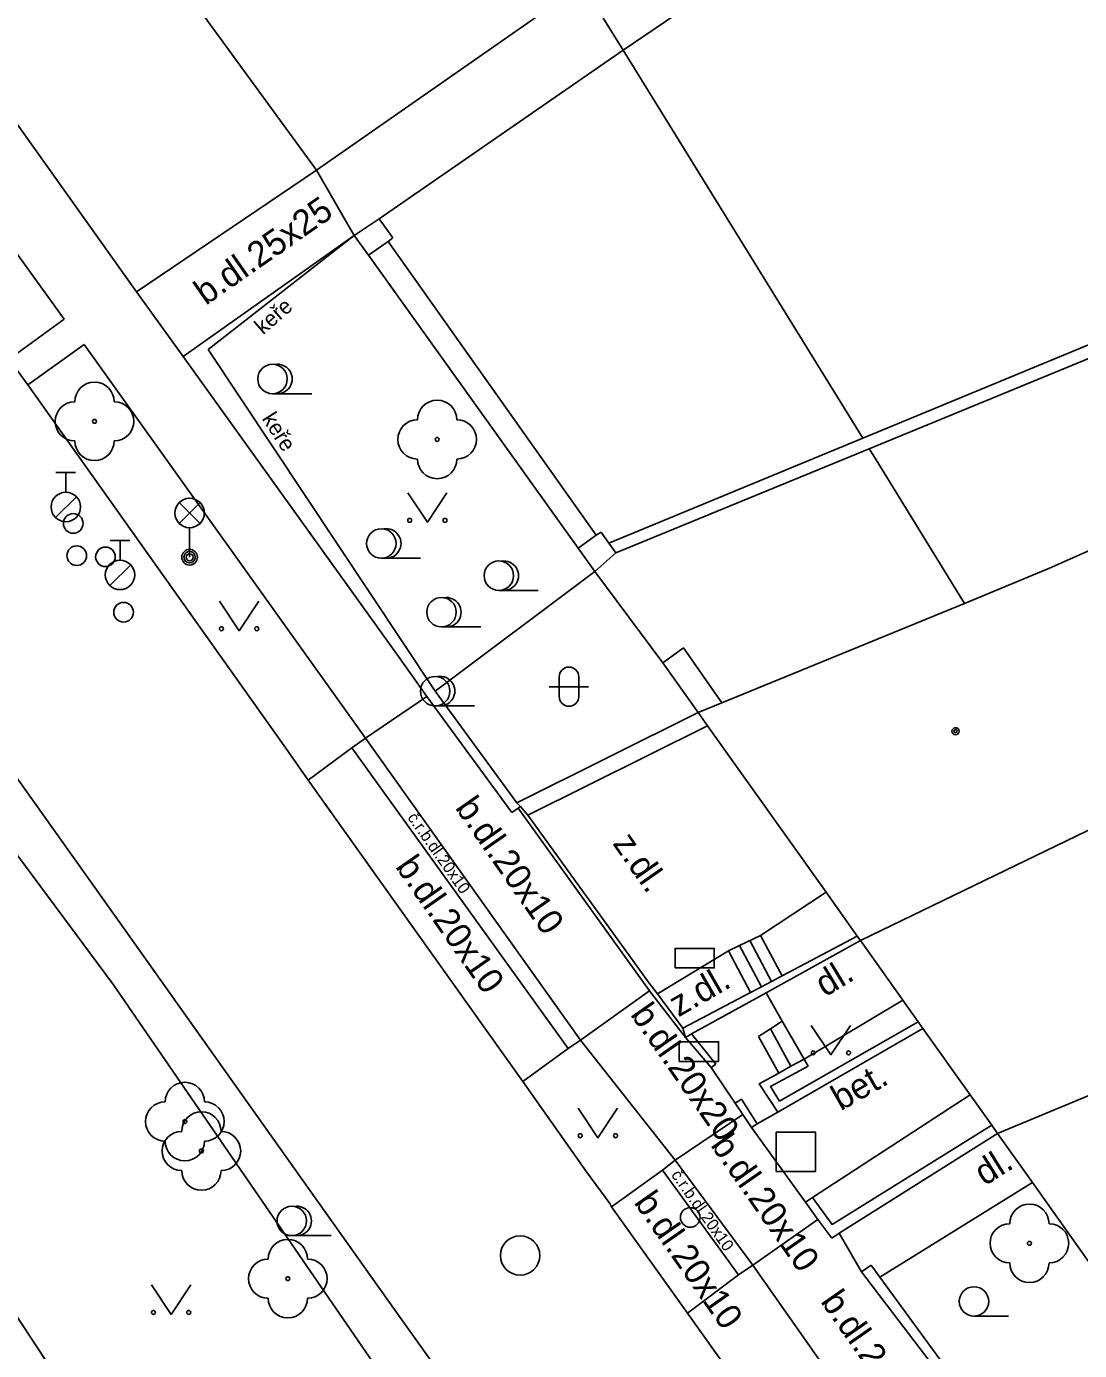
# Model space of a CAD drawing. Extents: x -596229 to -595156, y -1161237 to -1159376.
# Drawn here: x -595272.67 to -595245.88, y -1160506.49 to -1160472.78 of the extents above; entities that cross this region are included whole.
import ezdxf

# ---------------------------------------------------------------- set-up
doc = ezdxf.new("R2010")
doc.units = 0
for name, color, linetype in [('DOP - kresba z DSPS bez souradnic', 7, 'Continuous'), ('DOP - rozhrani ploch obecne', 7, 'Continuous'), ('Level 22', 7, 'Continuous'), ('Level 24', 7, 'Continuous'), ('Level 26', 7, 'Continuous'), ('Level 27', 7, 'Continuous'), ('Level 28', 7, 'Continuous'), ('Level 33', 7, 'Continuous'), ('Level 36', 7, 'Continuous'), ('Level 39', 7, 'Continuous'), ('Specificka linie pasportu komunikaci', 7, 'Continuous'), ('TM - budovy zdene_ betonove - VP', 7, 'Continuous'), ('TM - chodniky - VP', 7, 'Continuous'), ('TM - horni hrana svahu', 7, 'Continuous'), ('TM - hranice souvisleho porostu (skupiny stromu_ kere)', 7, 'Continuous'), ('TM - komunikace - VP', 7, 'Continuous'), ('TM - letecke snimky - pomocna linie', 7, 'Continuous'), ('TM - plot drateny_ kovovy - VP', 7, 'Continuous'), ('TM - plot dreveny - VP', 7, 'Continuous'), ('TM - plot zdeny_ ohradni zed - VP', 7, 'Continuous'), ('TM - podezdivka plotu - VP', 7, 'Continuous'), ('TM - popis povrchu', 7, 'Continuous'), ('TM - popis zelene', 7, 'Continuous'), ('TM - rozhrani kultur', 7, 'Continuous'), ('TM - rozhrani mezi zpev. plochami mezi sebou - VP', 7, 'Continuous'), ('TM - rozhrani ploch obecne - VP', 7, 'Continuous'), ('TM - schody - VP', 7, 'Continuous'), ('TM - vjezd na pozemek', 7, 'Continuous'), ('TM - zed operna - VP', 7, 'Continuous')]:
    doc.layers.add(name, color=color, linetype=linetype)

msp = doc.modelspace()

# ---------------------------------------------------------------- linework, layer by layer
at = {"layer": 'DOP - kresba z DSPS bez souradnic'}
msp.add_lwpolyline([(-595226.31, -1160473.27), (-595251.23, -1160483.53)], dxfattribs=at)
at = {"layer": 'DOP - rozhrani ploch obecne'}
for points in [[(-595250.76, -1160468.81), (-595257.49, -1160473.38)], [(-595251.39, -1160483.26), (-595226.7, -1160473.04)]]:
    msp.add_lwpolyline(points, dxfattribs=at)
at = {"layer": 'Level 22'}
for centre in [(-595270.94, -1160482.83), (-595262.22, -1160483.29), (-595268.64, -1160500.66), (-595268.22, -1160501.41), (-595247.15, -1160503.76), (-595266.02, -1160504.66)]:
    msp.add_circle(centre, 0.05, dxfattribs=at)
for centre, start, end in [((-595270.94, -1160482.33), 0, 180), ((-595271.44, -1160482.83), 90, 270), ((-595270.44, -1160482.83), 270, 90), ((-595262.22, -1160482.79), 0, 180), ((-595262.72, -1160483.29), 90, 270), ((-595261.72, -1160483.29), 270, 90), ((-595270.94, -1160483.33), 180, 0), ((-595262.22, -1160483.79), 180, 0), ((-595268.64, -1160500.16), 0, 180), ((-595269.14, -1160500.66), 90, 270), ((-595268.14, -1160500.66), 270, 90), ((-595268.22, -1160500.91), 0, 180), ((-595268.72, -1160501.41), 90, 270), ((-595267.72, -1160501.41), 270, 90), ((-595268.64, -1160501.16), 180, 0), ((-595268.22, -1160501.91), 180, 0), ((-595247.15, -1160503.26), 0, 180), ((-595247.65, -1160503.76), 90, 270), ((-595246.65, -1160503.76), 270, 90), ((-595266.02, -1160504.16), 0, 180), ((-595266.52, -1160504.66), 90, 270), ((-595265.52, -1160504.66), 270, 90), ((-595247.15, -1160504.26), 180, 0), ((-595266.02, -1160505.16), 180, 0)]:
    msp.add_arc(centre, 0.5, start, end, dxfattribs=at)
at = {"layer": 'Level 24'}
for points in [[(-595256.168, -1160496.749), (-595255.168, -1160496.749), (-595255.168, -1160496.249), (-595256.168, -1160496.249)], [(-595256.058, -1160499.129), (-595255.058, -1160499.129), (-595255.058, -1160498.629), (-595256.058, -1160498.629)]]:
    msp.add_lwpolyline(points, close=True, dxfattribs=at)
at = {"layer": 'Level 26'}
msp.add_lwpolyline([(-595253.59, -1160501.93), (-595252.59, -1160501.93), (-595252.59, -1160500.93), (-595253.59, -1160500.93)], close=True, dxfattribs=at)
at = {"layer": 'Level 27'}
msp.add_circle((-595260.11, -1160504.07), 0.5, dxfattribs=at)
at = {"layer": 'Level 28'}
for p, q in [((-595271.92, -1160484.135), (-595271.42, -1160484.135)), ((-595271.67, -1160484.635), (-595271.67, -1160484.135)), ((-595271.928, -1160485.282), (-595271.398, -1160484.752)), ((-595270.54, -1160485.865), (-595270.04, -1160485.865)), ((-595270.29, -1160486.365), (-595270.29, -1160485.865)), ((-595270.548, -1160487.012), (-595270.018, -1160486.482))]:
    msp.add_line(p, q, dxfattribs=at)
for centre, radius in [((-595271.67, -1160485.01), 0.375), ((-595271.48, -1160485.43), 0.25), ((-595271.39, -1160486.25), 0.25), ((-595270.66, -1160486.28), 0.25), ((-595270.29, -1160486.74), 0.375), ((-595270.2, -1160487.69), 0.25), ((-595255.78, -1160503.1), 0.25)]:
    msp.add_circle(centre, radius, dxfattribs=at)
at = {"layer": 'Level 33'}
for p, q in [((-595268.785, -1160485.43), (-595268.255, -1160484.9)), ((-595268.785, -1160484.9), (-595268.255, -1160485.43)), ((-595268.52, -1160485.54), (-595268.52, -1160486.29))]:
    msp.add_line(p, q, dxfattribs=at)
for centre, radius in [((-595268.52, -1160485.165), 0.375), ((-595268.52, -1160486.29), 0.2), ((-595268.52, -1160486.29), 0.145), ((-595268.52, -1160486.29), 0.0876)]:
    msp.add_circle(centre, radius, dxfattribs=at)
at = {"layer": 'Level 36'}
for p, q in [((-595266.41, -1160482.125), (-595265.41, -1160482.125)), ((-595263.64, -1160486.315), (-595262.64, -1160486.315)), ((-595260.65, -1160487.135), (-595259.65, -1160487.135)), ((-595262.11, -1160488.065), (-595261.11, -1160488.065)), ((-595259.116, -1160489.336), (-595259.116, -1160489.836)), ((-595258.616, -1160489.336), (-595258.616, -1160489.836)), ((-595259.366, -1160489.586), (-595258.366, -1160489.586)), ((-595262.27, -1160490.075), (-595261.27, -1160490.075)), ((-595265.92, -1160503.565), (-595264.92, -1160503.565)), ((-595248.56, -1160505.615), (-595247.685, -1160505.615))]:
    msp.add_line(p, q, dxfattribs=at)
for points in [[(-595262.97, -1160484.65), (-595262.47, -1160485.4), (-595261.97, -1160484.65)], [(-595267.76, -1160487.41), (-595267.26, -1160488.16), (-595266.76, -1160487.41)], [(-595252.7, -1160498.21), (-595252.2, -1160498.96), (-595251.7, -1160498.21)], [(-595258.63, -1160500.32), (-595258.13, -1160501.07), (-595257.63, -1160500.32)], [(-595269.49, -1160504.82), (-595268.99, -1160505.57), (-595268.49, -1160504.82)]]:
    msp.add_lwpolyline(points, dxfattribs=at)
for centre, radius in [((-595266.41, -1160481.75), 0.375), ((-595262.92, -1160485.35), 0.05), ((-595262.021, -1160485.35), 0.05), ((-595263.64, -1160485.94), 0.375), ((-595260.65, -1160486.76), 0.375), ((-595262.11, -1160487.69), 0.375), ((-595267.71, -1160488.11), 0.05), ((-595266.811, -1160488.11), 0.05), ((-595262.27, -1160489.7), 0.375), ((-595252.65, -1160498.91), 0.05), ((-595251.751, -1160498.91), 0.05), ((-595258.58, -1160501.02), 0.05), ((-595257.681, -1160501.02), 0.05), ((-595265.92, -1160503.19), 0.375), ((-595248.56, -1160505.24), 0.375), ((-595269.44, -1160505.52), 0.05), ((-595268.541, -1160505.52), 0.05)]:
    msp.add_circle(centre, radius, dxfattribs=at)
for centre, radius, start, end in [((-595266.285, -1160481.75), 0.375, 260.4059, 99.5941), ((-595263.515, -1160485.94), 0.375, 260.4059, 99.5941), ((-595260.525, -1160486.76), 0.375, 260.4059, 99.5941), ((-595261.985, -1160487.69), 0.375, 260.4059, 99.5941), ((-595258.866, -1160489.336), 0.25, 0, 180), ((-595262.145, -1160489.7), 0.375, 260.4059, 99.5941), ((-595258.866, -1160489.836), 0.25, 180, 0), ((-595265.795, -1160503.19), 0.375, 260.4059, 99.5941)]:
    msp.add_arc(centre, radius, start, end, dxfattribs=at)
at = {"layer": 'Level 39'}
for radius in [0.09, 0.0398]:
    msp.add_circle((-595249.03, -1160490.72), radius, dxfattribs=at)
at = {"layer": 'Specificka linie pasportu komunikaci'}
for points in [[(-595258.52, -1160471.71), (-595257.49, -1160473.38)], [(-595257.49, -1160473.38), (-595251.39, -1160483.26)], [(-595251.12, -1160483.7), (-595251.23, -1160483.53)], [(-595251.12, -1160483.7), (-595248.8, -1160487.47)]]:
    msp.add_lwpolyline(points, dxfattribs=at)
at = {"layer": 'TM - budovy zdene_ betonove - VP'}
for points in [[(-595265.29, -1160476.43), (-595273.22, -1160465.55)], [(-595258.52, -1160471.71), (-595265.29, -1160476.43)], [(-595246.64, -1160486.57), (-595235.65, -1160481.7)], [(-595248.8, -1160487.47), (-595246.64, -1160486.57)], [(-595254.98, -1160490), (-595248.8, -1160487.47)], [(-595255.58, -1160490.24), (-595254.98, -1160490)], [(-595255.58, -1160490.24), (-595255.34, -1160490.58)], [(-595255.34, -1160490.58), (-595252.32, -1160494.82)], [(-595242.79, -1160491.86), (-595251.45, -1160496.05)], [(-595252.32, -1160494.82), (-595251.53, -1160495.94)], [(-595251.53, -1160495.94), (-595251.45, -1160496.05)], [(-595251.45, -1160496.05), (-595250.37, -1160497.57)], [(-595247.96, -1160500.96), (-595238.97, -1160497.22)], [(-595250.37, -1160497.57), (-595249.98, -1160498.12)], [(-595249.98, -1160498.12), (-595249.86, -1160498.29)], [(-595249.86, -1160498.29), (-595248.66, -1160499.98)], [(-595248.66, -1160499.98), (-595248.11, -1160500.75)], [(-595248.11, -1160500.75), (-595247.96, -1160500.96)], [(-595247.96, -1160500.96), (-595247.07, -1160502.21)], [(-595247.07, -1160502.21), (-595244.57, -1160505.74)]]:
    msp.add_lwpolyline(points, dxfattribs=at)
at = {"layer": 'TM - chodniky - VP'}
for points in [[(-595282.29, -1160465.55), (-595271.71, -1160480.23)], [(-595277, -1160469.52), (-595269.87, -1160479.53)], [(-595265.29, -1160476.43), (-595269.87, -1160479.53)], [(-595268.68, -1160481.18), (-595264.33, -1160478.1)], [(-595271.71, -1160480.23), (-595273.11, -1160481.25)], [(-595272.64, -1160481.9), (-595271.2, -1160480.87)], [(-595271.2, -1160480.87), (-595264.04, -1160490.9)], [(-595263.2, -1160488.82), (-595268.68, -1160481.18)], [(-595262.48, -1160489.84), (-595263.2, -1160488.82)], [(-595260.32, -1160492.79), (-595262.48, -1160489.84)], [(-595264.39, -1160491.14), (-595265.5, -1160491.97)], [(-595264.04, -1160490.9), (-595264.39, -1160491.14)], [(-595260.16, -1160492.68), (-595260.32, -1160492.79)], [(-595260.1, -1160492.64), (-595260.16, -1160492.68)], [(-595258.89, -1160498.8), (-595258.57, -1160498.59)], [(-595258.57, -1160498.59), (-595256.16, -1160501.64)], [(-595260.04, -1160499.64), (-595258.89, -1160498.8)], [(-595256.16, -1160501.64), (-595256.49, -1160501.9)], [(-595256.49, -1160501.9), (-595257.78, -1160502.83)], [(-595254.55, -1160504.56), (-595254.19, -1160504.32)], [(-595254.19, -1160504.32), (-595248.93, -1160511.81)], [(-595255.85, -1160505.54), (-595254.55, -1160504.56)]]:
    msp.add_lwpolyline(points, dxfattribs=at)
at = {"layer": 'TM - horni hrana svahu'}
for points in [[(-595281.61, -1160482.14), (-595270.46, -1160497.18)], [(-595270.46, -1160497.18), (-595256.4, -1160517.64)]]:
    msp.add_lwpolyline(points, dxfattribs=at)
at = {"layer": 'TM - hranice souvisleho porostu (skupiny stromu_ kere)'}
for points in [[(-595268.05, -1160481), (-595264.33, -1160478.1)], [(-595262.27, -1160489.7), (-595268.05, -1160481)], [(-595260.19, -1160492.54), (-595262.27, -1160489.7)]]:
    msp.add_lwpolyline(points, dxfattribs=at)
at = {"layer": 'TM - komunikace - VP'}
for points in [[(-595281.14, -1160480.34), (-595270.39, -1160495.46)], [(-595272.64, -1160481.9), (-595273.11, -1160481.25)], [(-595266.07, -1160491.15), (-595272.64, -1160481.9)], [(-595265.5, -1160491.97), (-595266.07, -1160491.15)], [(-595260.04, -1160499.64), (-595265.5, -1160491.97)], [(-595270.39, -1160495.46), (-595263.29, -1160505.47)], [(-595259.41, -1160500.53), (-595260.04, -1160499.64)], [(-595258.42, -1160501.94), (-595259.41, -1160500.53)], [(-595257.83, -1160502.75), (-595258.42, -1160501.94)], [(-595257.78, -1160502.83), (-595257.83, -1160502.75)], [(-595255.85, -1160505.54), (-595257.78, -1160502.83)], [(-595263.29, -1160505.47), (-595254.68, -1160517.53)], [(-595255.81, -1160505.6), (-595255.85, -1160505.54)], [(-595255.22, -1160506.42), (-595255.81, -1160505.6)], [(-595251.16, -1160512.12), (-595255.22, -1160506.42)]]:
    msp.add_lwpolyline(points, dxfattribs=at)
at = {"layer": 'TM - letecke snimky - pomocna linie'}
for points in [[(-595257.49, -1160473.38), (-595263.7, -1160477.67)], [(-595257.85, -1160485.93), (-595251.39, -1160483.26)], [(-595251.23, -1160483.53), (-595257.67, -1160486.18)]]:
    msp.add_lwpolyline(points, dxfattribs=at)
at = {"layer": 'TM - plot drateny_ kovovy - VP'}
for points in [[(-595256.61, -1160497.41), (-595256.8, -1160497.17)], [(-595255.13, -1160499.2), (-595255.75, -1160498.43)], [(-595254.08, -1160500.72), (-595254.48, -1160500.09)], [(-595248.11, -1160500.75), (-595252.17, -1160503.28), (-595252.56, -1160502.75), (-595252.67, -1160502.59)], [(-595250.96, -1160504.62), (-595251.18, -1160504.32)], [(-595248.22, -1160508.37), (-595250.96, -1160504.62)]]:
    msp.add_lwpolyline(points, dxfattribs=at)
at = {"layer": 'TM - plot dreveny - VP'}
for points in [[(-595252.32, -1160494.82), (-595253.99, -1160495.92)], [(-595253.99, -1160495.92), (-595254.53, -1160496.18), (-595254.81, -1160496.31)], [(-595253.44, -1160496.95), (-595251.53, -1160495.94)], [(-595256.61, -1160497.41), (-595254.81, -1160496.31)], [(-595254.25, -1160497.37), (-595253.97, -1160497.23), (-595253.71, -1160497.09), (-595253.44, -1160496.95)], [(-595255.97, -1160498.28), (-595254.25, -1160497.37)]]:
    msp.add_lwpolyline(points, dxfattribs=at)
at = {"layer": 'TM - plot zdeny_ ohradni zed - VP'}
for points in [[(-595258.17, -1160485.73), (-595263.47, -1160478.25)], [(-595258.17, -1160485.73), (-595258.05, -1160485.65)], [(-595258.05, -1160485.65), (-595257.85, -1160485.93)], [(-595257.85, -1160485.93), (-595257.67, -1160486.18)], [(-595255.95, -1160488.6), (-595254.98, -1160490)]]:
    msp.add_lwpolyline(points, dxfattribs=at)
at = {"layer": 'TM - podezdivka plotu - VP'}
for points in [[(-595264.33, -1160478.1), (-595263.97, -1160478.6)], [(-595263.97, -1160478.6), (-595258.63, -1160486.06)], [(-595258.63, -1160486.06), (-595258.17, -1160485.73)], [(-595258.63, -1160486.06), (-595258.21, -1160486.65)], [(-595257.67, -1160486.18), (-595258.21, -1160486.65)], [(-595255.95, -1160488.6), (-595256.48, -1160488.98)], [(-595256.48, -1160488.98), (-595255.58, -1160490.24)], [(-595259.91, -1160492.86), (-595255.34, -1160490.58)], [(-595260.1, -1160492.64), (-595260.19, -1160492.54)], [(-595259.91, -1160492.86), (-595260.1, -1160492.64)], [(-595253.85, -1160497.38), (-595251.45, -1160496.05)], [(-595255.75, -1160498.43), (-595253.85, -1160497.38)], [(-595255.9, -1160498.52), (-595255.97, -1160498.28)], [(-595255.9, -1160498.52), (-595255.75, -1160498.43)], [(-595255.25, -1160499.28), (-595255.9, -1160498.52)], [(-595249.86, -1160498.29), (-595253.55, -1160500.42)], [(-595255.25, -1160499.28), (-595255.13, -1160499.2)], [(-595252.88, -1160499.07), (-595253.22, -1160499.25), (-595253.53, -1160499.43)], [(-595252.78, -1160499.25), (-595252.88, -1160499.07)], [(-595253.53, -1160499.43), (-595254.03, -1160499.7), (-595253.55, -1160500.42)], [(-595254.64, -1160500.19), (-595254.48, -1160500.09)], [(-595254.44, -1160500.48), (-595254.64, -1160500.19)], [(-595254.22, -1160500.81), (-595254.44, -1160500.48)], [(-595254.22, -1160500.81), (-595254.08, -1160500.72)], [(-595247.96, -1160500.96), (-595251.99, -1160503.5)], [(-595252.85, -1160502.71), (-595252.67, -1160502.59)], [(-595271.06, -1160508.45), (-595274.67, -1160502.96)], [(-595252.53, -1160503.15), (-595252.85, -1160502.71)], [(-595252.18, -1160503.63), (-595252.53, -1160503.15)], [(-595251.99, -1160503.5), (-595252.18, -1160503.63)], [(-595251.18, -1160504.32), (-595251.42, -1160504.49)], [(-595251.42, -1160504.49), (-595248.38, -1160508.48)]]:
    msp.add_lwpolyline(points, dxfattribs=at)
at = {"layer": 'TM - rozhrani kultur'}
msp.add_lwpolyline([(-595258.21, -1160486.65), (-595262.27, -1160489.7)], dxfattribs=at)
at = {"layer": 'TM - rozhrani mezi zpev. plochami mezi sebou - VP'}
for points in [[(-595268.68, -1160481.18), (-595269.87, -1160479.53)], [(-595264.04, -1160490.9), (-595262.48, -1160489.84)], [(-595264.39, -1160491.14), (-595258.89, -1160498.8)], [(-595264.04, -1160490.9), (-595258.57, -1160498.59)], [(-595256.82, -1160497.33), (-595258.57, -1160498.59)], [(-595256.16, -1160501.64), (-595254.44, -1160500.48)], [(-595256.16, -1160501.64), (-595254.19, -1160504.32)], [(-595256.49, -1160501.9), (-595254.55, -1160504.56)], [(-595252.53, -1160503.15), (-595254.19, -1160504.32)]]:
    msp.add_lwpolyline(points, dxfattribs=at)
at = {"layer": 'TM - rozhrani ploch obecne - VP'}
for points in [[(-595264.33, -1160478.1), (-595263.7, -1160477.67)], [(-595263.7, -1160477.67), (-595263.35, -1160478.16)], [(-595263.47, -1160478.25), (-595263.97, -1160478.6)], [(-595263.35, -1160478.16), (-595263.47, -1160478.25)], [(-595256.82, -1160497.33), (-595260.16, -1160492.68)], [(-595253.99, -1160495.92), (-595253.44, -1160496.95)], [(-595254.81, -1160496.31), (-595254.25, -1160497.37)], [(-595255.9, -1160498.52), (-595256.82, -1160497.33)], [(-595253.85, -1160497.38), (-595253.44, -1160498.1)], [(-595250.37, -1160497.57), (-595252.88, -1160499.07)], [(-595253.44, -1160498.1), (-595253.74, -1160498.3), (-595254.04, -1160498.49)], [(-595253.44, -1160498.1), (-595252.88, -1160499.07)], [(-595254.04, -1160498.49), (-595253.53, -1160499.43)], [(-595252.67, -1160502.59), (-595248.66, -1160499.98)], [(-595253.55, -1160500.42), (-595254.08, -1160500.72)], [(-595250.96, -1160504.62), (-595247.07, -1160502.21)]]:
    msp.add_lwpolyline(points, dxfattribs=at)
at = {"layer": 'TM - schody - VP'}
for points in [[(-595254.53, -1160496.18), (-595253.97, -1160497.23)], [(-595254.26, -1160496.05), (-595253.71, -1160497.09)], [(-595253.74, -1160498.3), (-595253.22, -1160499.25)]]:
    msp.add_lwpolyline(points, dxfattribs=at)
at = {"layer": 'TM - vjezd na pozemek'}
for points in [[(-595265.29, -1160476.43), (-595264.33, -1160478.1)], [(-595258.21, -1160486.65), (-595256.48, -1160488.98)], [(-595259.91, -1160492.86), (-595256.8, -1160497.17)], [(-595256.61, -1160497.41), (-595255.97, -1160498.28)], [(-595255.25, -1160499.28), (-595254.64, -1160500.19)], [(-595254.22, -1160500.81), (-595252.85, -1160502.71)], [(-595251.99, -1160503.5), (-595251.42, -1160504.49)]]:
    msp.add_lwpolyline(points, dxfattribs=at)
at = {"layer": 'TM - zed operna - VP'}
for points in [[(-595255.58, -1160490.24), (-595260.19, -1160492.54)], [(-595249.98, -1160498.12), (-595253.51, -1160500.14)], [(-595253.51, -1160500.14), (-595253.74, -1160499.77), (-595252.78, -1160499.25)]]:
    msp.add_lwpolyline(points, dxfattribs=at)

# ---------------------------------------------------------------- texts
at = {"layer": 'TM - popis povrchu'}
for s, height, rotation, p in [('b.dl.25x25', 0.65, 34.9261, (-595268.11, -1160479.89)), ('b.dl.20x10', 0.65, 304.9261, (-595261.78, -1160492.67)), ('č.r.b.dl.20x10', 0.3, 305.113, (-595262.99, -1160492.92)), ('z.dl.', 0.65, 304.9261, (-595257.77, -1160493.58)), ('b.dl.20x10', 0.65, 304.9261, (-595263.3, -1160494.17)), ('dl.', 0.65, 31.0308, (-595252.35, -1160497.5)), ('z.dl.', 0.65, 29.9457, (-595256.08, -1160498.01)), ('b.dl.20x20', 0.65, 304.9261, (-595257.32, -1160497.93)), ('bet.', 0.65, 29.7653, (-595251.95, -1160500.4)), ('b.dl.20x10', 0.65, 304.9261, (-595255.28, -1160501.26)), ('dl.', 0.65, 31.8744, (-595248.29, -1160502.31)), ('č.r.b.dl.20x10', 0.3, 305.113, (-595256.28, -1160502.02)), ('b.dl.20x10', 0.65, 304.9261, (-595257.23, -1160502.72)), ('b.dl.20x20', 0.65, 304.9261, (-595252.48, -1160505.24))]:
    msp.add_text(s, height=height, rotation=rotation, dxfattribs=at).set_placement(p)
at = {"layer": 'TM - popis zelene'}
for rotation, p in [(41.0805, (-595266.65, -1160480.64)), (302.5048, (-595266.69, -1160482.76))]:
    msp.add_text('keře', height=0.4, rotation=rotation, dxfattribs=at).set_placement(p)

doc.saveas('drawing.dxf')
